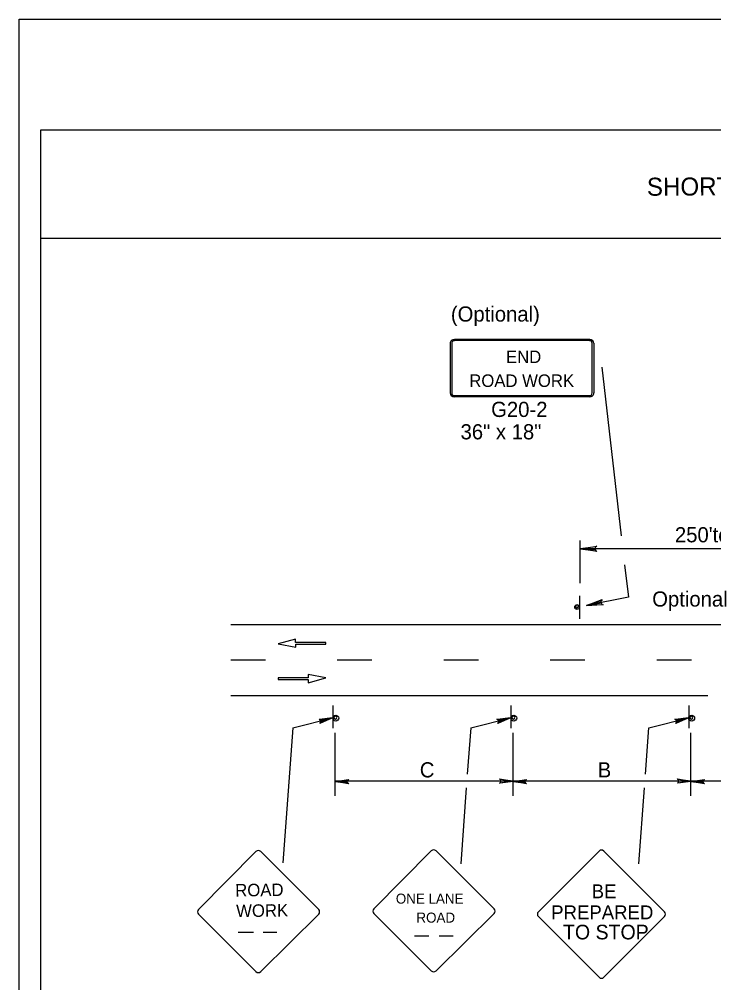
# Model space of a CAD drawing. Extents: x -14145 to -13521, y 30244 to 30661.
# Drawn here: x -13858.17 to -13848.55, y 30490.96 to 30504.31 of the extents above; entities that cross this region are included whole.
import ezdxf

# ---------------------------------------------------------------- set-up
doc = ezdxf.new("R2010")
doc.units = 0
for name, color, linetype in [('1', 7, 'Continuous'), ('10', 7, 'Continuous'), ('2', 7, 'Continuous'), ('3', 7, 'Continuous'), ('4', 7, 'Continuous'), ('61', 7, 'Continuous')]:
    doc.layers.add(name, color=color, linetype=linetype)

msp = doc.modelspace()

# ---------------------------------------------------------------- linework, layer by layer
at = {"layer": '1'}
for p, q in [((-13852.202, 30499.821), (-13852.202, 30499.133)), ((-13852.177, 30499.821), (-13852.177, 30499.133)), ((-13850.268, 30499.872), (-13852.141, 30499.872)), ((-13850.268, 30499.872), (-13852.141, 30499.872)), ((-13850.268, 30499.857), (-13852.141, 30499.857)), ((-13850.268, 30499.857), (-13852.141, 30499.857)), ((-13850.232, 30499.133), (-13850.232, 30499.821)), ((-13850.207, 30499.133), (-13850.207, 30499.821)), ((-13852.141, 30499.096), (-13850.268, 30499.096)), ((-13852.141, 30499.081), (-13850.268, 30499.081)), ((-13850.398, 30496.499), (-13850.398, 30497.09)), ((-13845.887, 30496.973), (-13850.398, 30496.973)), ((-13850.41, 30496.323), (-13850.41, 30496.005)), ((-13855.242, 30495.924), (-13829.67, 30495.924)), ((-13854.344, 30495.721), (-13854.585, 30495.655)), ((-13854.585, 30495.655), (-13854.341, 30495.609)), ((-13854.344, 30495.676), (-13854.344, 30495.721)), ((-13853.927, 30495.676), (-13854.344, 30495.676)), ((-13854.341, 30495.609), (-13854.341, 30495.654)), ((-13854.341, 30495.654), (-13853.927, 30495.654)), ((-13853.927, 30495.654), (-13853.927, 30495.676)), ((-13854.762, 30495.432), (-13855.242, 30495.432)), ((-13853.286, 30495.432), (-13853.766, 30495.432)), ((-13851.81, 30495.432), (-13852.29, 30495.432)), ((-13850.334, 30495.432), (-13850.814, 30495.432)), ((-13848.858, 30495.432), (-13849.338, 30495.432)), ((-13854.171, 30495.186), (-13854.585, 30495.186)), ((-13854.585, 30495.186), (-13854.585, 30495.164)), ((-13854.585, 30495.164), (-13854.169, 30495.164)), ((-13853.927, 30495.185), (-13854.171, 30495.231)), ((-13854.171, 30495.231), (-13854.171, 30495.186)), ((-13854.169, 30495.119), (-13853.927, 30495.185)), ((-13854.169, 30495.164), (-13854.169, 30495.119)), ((-13855.242, 30494.94), (-13848.631, 30494.94)), ((-13853.827, 30494.801), (-13853.827, 30494.489)), ((-13853.827, 30494.801), (-13853.827, 30494.489)), ((-13851.361, 30494.801), (-13851.361, 30494.489)), ((-13851.361, 30494.801), (-13851.361, 30494.489)), ((-13848.895, 30494.801), (-13848.895, 30494.489)), ((-13848.895, 30494.801), (-13848.895, 30494.489)), ((-13854.38, 30494.494), (-13853.833, 30494.634)), ((-13851.914, 30494.494), (-13851.367, 30494.634)), ((-13849.448, 30494.494), (-13848.901, 30494.634)), ((-13854.516, 30492.624), (-13854.379, 30494.494)), ((-13851.96, 30493.851), (-13851.913, 30494.494)), ((-13849.494, 30493.851), (-13849.447, 30494.494)), ((-13853.797, 30493.552), (-13853.797, 30494.426)), ((-13851.331, 30493.552), (-13851.331, 30494.426)), ((-13848.865, 30493.552), (-13848.865, 30494.426)), ((-13851.331, 30493.756), (-13853.797, 30493.756)), ((-13852.051, 30492.611), (-13851.974, 30493.665)), ((-13848.865, 30493.756), (-13851.331, 30493.756)), ((-13849.585, 30492.611), (-13849.508, 30493.665)), ((-13846.399, 30493.756), (-13848.865, 30493.756)), ((-13854.893, 30492.782), (-13855.688, 30491.979)), ((-13854.024, 30491.979), (-13854.827, 30492.782)), ((-13852.463, 30492.791), (-13853.258, 30491.988)), ((-13851.594, 30491.988), (-13852.397, 30492.791)), ((-13855.688, 30491.913), (-13854.893, 30491.118)), ((-13854.827, 30491.118), (-13854.024, 30491.913)), ((-13853.258, 30491.922), (-13852.463, 30491.127)), ((-13852.397, 30491.127), (-13851.594, 30491.922)), ((-13855.138, 30491.665), (-13854.928, 30491.665)), ((-13854.795, 30491.665), (-13854.602, 30491.665)), ((-13852.698, 30491.614), (-13852.498, 30491.614)), ((-13852.355, 30491.614), (-13852.162, 30491.614))]:
    msp.add_line(p, q, dxfattribs=at)
for points in [[(-13854.013, 30494.61), (-13854.001, 30494.598), (-13853.833, 30494.634), (-13854.013, 30494.61), (-13854.019, 30494.616), (-13853.833, 30494.634), (-13853.995, 30494.58), (-13854.001, 30494.568), (-13853.833, 30494.634), (-13854.007, 30494.556), (-13854.001, 30494.568)], [(-13851.547, 30494.61), (-13851.535, 30494.598), (-13851.367, 30494.634), (-13851.547, 30494.61), (-13851.553, 30494.616), (-13851.367, 30494.634), (-13851.529, 30494.58), (-13851.535, 30494.568), (-13851.367, 30494.634), (-13851.541, 30494.556), (-13851.535, 30494.568)], [(-13849.081, 30494.61), (-13849.069, 30494.598), (-13848.901, 30494.634), (-13849.081, 30494.61), (-13849.087, 30494.616), (-13848.901, 30494.634), (-13849.063, 30494.58), (-13849.069, 30494.568), (-13848.901, 30494.634), (-13849.075, 30494.556), (-13849.069, 30494.568)], [(-13853.617, 30493.726), (-13853.623, 30493.738), (-13853.797, 30493.75), (-13853.617, 30493.726), (-13853.611, 30493.72), (-13853.797, 30493.75), (-13853.623, 30493.756), (-13853.617, 30493.768), (-13853.797, 30493.75), (-13853.611, 30493.78), (-13853.617, 30493.768)], [(-13851.511, 30493.78), (-13851.505, 30493.762), (-13851.331, 30493.756), (-13851.511, 30493.78), (-13851.517, 30493.786), (-13851.331, 30493.756), (-13851.505, 30493.75), (-13851.511, 30493.732), (-13851.331, 30493.756), (-13851.517, 30493.726), (-13851.511, 30493.732)], [(-13851.151, 30493.726), (-13851.157, 30493.738), (-13851.331, 30493.75), (-13851.151, 30493.726), (-13851.145, 30493.72), (-13851.331, 30493.75), (-13851.157, 30493.756), (-13851.151, 30493.768), (-13851.331, 30493.75), (-13851.145, 30493.78), (-13851.151, 30493.768)], [(-13849.045, 30493.78), (-13849.039, 30493.762), (-13848.865, 30493.756), (-13849.045, 30493.78), (-13849.051, 30493.786), (-13848.865, 30493.756), (-13849.039, 30493.75), (-13849.045, 30493.732), (-13848.865, 30493.756), (-13849.051, 30493.726), (-13849.045, 30493.732)], [(-13848.685, 30493.726), (-13848.691, 30493.738), (-13848.865, 30493.75), (-13848.685, 30493.726), (-13848.679, 30493.72), (-13848.865, 30493.75), (-13848.691, 30493.756), (-13848.685, 30493.768), (-13848.865, 30493.75), (-13848.679, 30493.78), (-13848.685, 30493.768)], [(-13850.98, 30491.947), (-13850.139, 30492.788)], [(-13850.073, 30492.788), (-13849.231, 30491.947)], [(-13850.139, 30491.039), (-13850.98, 30491.881)], [(-13849.231, 30491.881), (-13850.073, 30491.039)]]:
    msp.add_lwpolyline(points, dxfattribs=at)
for centre, radius in [((-13850.443, 30496.166), 0.0325), ((-13853.787, 30494.628), 0.0408), ((-13851.321, 30494.628), 0.0408), ((-13848.855, 30494.628), 0.0408)]:
    msp.add_circle(centre, radius, dxfattribs=at)
for centre, radius, start, end in [((-13850.443, 30496.177), 0.0214, 355.7499, 350.479), ((-13853.792, 30494.636), 0.0214, 189.521, 184.2501), ((-13851.326, 30494.636), 0.0214, 189.521, 184.2501), ((-13848.86, 30494.636), 0.0214, 189.521, 184.2501), ((-13854.86, 30492.748), 0.0465, 45, 135), ((-13852.43, 30492.758), 0.0465, 45, 135), ((-13850.106, 30492.755), 0.0465, 45.0316, 135), ((-13855.655, 30491.946), 0.0465, 135, 225), ((-13854.057, 30491.945), 0.0465, 315, 45), ((-13853.225, 30491.955), 0.0465, 135, 225), ((-13851.627, 30491.955), 0.0465, 315, 45), ((-13850.947, 30491.914), 0.0465, 135, 224.9684), ((-13849.264, 30491.914), 0.0465, 315, 45.0316), ((-13854.86, 30491.15), 0.0465, 225, 315), ((-13852.43, 30491.16), 0.0465, 225, 315), ((-13850.106, 30491.072), 0.0465, 224.9684, 315)]:
    msp.add_arc(centre, radius, start, end, dxfattribs=at)
for centre, major_axis, ratio, start_param, end_param in [((-13852.143, 30499.819), (0.0609, 0), 0.839899, 1.570796, 3.141593), ((-13852.143, 30499.819), (0, -0.0365), 0.999938, 3.141593, 4.712389), ((-13850.27, 30499.819), (-0.0609, 0), 0.839899, 3.141593, 4.712389), ((-13850.27, 30499.819), (0, 0.0365), 0.999938, 4.712389, 6.283185), ((-13852.143, 30499.131), (0.0609, 0), 0.839899, 3.141593, 4.712389), ((-13852.143, 30499.131), (0, -0.0365), 0.999938, 4.712389, 6.283185), ((-13850.27, 30499.131), (0, 0.0365), 0.999938, 3.141593, 4.712389), ((-13850.27, 30499.131), (-0.0609, 0), 0.839899, 1.570796, 3.141593)]:
    msp.add_ellipse(centre, major_axis=major_axis, ratio=ratio, start_param=start_param, end_param=end_param, dxfattribs=at)
at = {"layer": '10'}
for p, q in [((-13857.874, 30502.777), (-13826.422, 30502.777)), ((-13857.874, 30480.207), (-13857.874, 30502.777)), ((-13857.874, 30501.277), (-13826.422, 30501.277))]:
    msp.add_line(p, q, dxfattribs=at)
at = {"layer": '3'}
for points in [[(-13850.101, 30499.489), (-13849.83, 30497.154)], [(-13850.18, 30496.946), (-13850.188, 30496.961), (-13850.398, 30496.973), (-13850.18, 30496.946), (-13850.169, 30496.936), (-13850.398, 30496.973), (-13850.188, 30496.983), (-13850.181, 30496.999), (-13850.398, 30496.973), (-13850.169, 30497.009), (-13850.181, 30496.999)], [(-13849.784, 30496.752), (-13849.732, 30496.305), (-13850.314, 30496.188)], [(-13850.095, 30496.204), (-13850.106, 30496.218), (-13850.314, 30496.188), (-13850.095, 30496.204), (-13850.083, 30496.197), (-13850.314, 30496.188), (-13850.111, 30496.239), (-13850.106, 30496.256), (-13850.314, 30496.188), (-13850.097, 30496.269), (-13850.106, 30496.256)]]:
    msp.add_lwpolyline(points, dxfattribs=at)
at = {"layer": '61'}
msp.add_lwpolyline([(-13858.174, 30504.307), (-13825.174, 30504.307), (-13825.174, 30478.807), (-13858.174, 30478.807)], close=True, dxfattribs=at)

# ---------------------------------------------------------------- texts
at = {"layer": '1'}
for s, height, p in [('END', 0.173, (-13851.428, 30499.546)), ('ROAD WORK', 0.173, (-13851.937, 30499.215)), ('BE', 0.1925, (-13850.241, 30492.134)), ('ONE LANE', 0.1386, (-13852.955, 30492.059)), ('ROAD', 0.1389, (-13852.67, 30491.796)), ('PREPARED', 0.1925, (-13850.802, 30491.842)), ('TO STOP', 0.2024, (-13850.638, 30491.564))]:
    msp.add_text(s, height=height, dxfattribs=at).set_placement(p)
for s, height, rotation, p in [('ROAD', 0.1735, 0.7566, (-13855.18, 30492.157)), ('WORK', 0.1733, 0.7588, (-13855.167, 30491.872))]:
    msp.add_text(s, height=height, rotation=rotation, dxfattribs=at).set_placement(p)
at = {"layer": '2'}
for s, p in [('(Optional)', (-13852.192, 30500.12)), ('G20-2', (-13851.634, 30498.799)), ('36" x 18"', (-13852.058, 30498.489)), ("250'to 500'", (-13849.087, 30497.063)), ('Optional', (-13849.402, 30496.173)), ('C', (-13852.623, 30493.807)), ('B', (-13850.157, 30493.807))]:
    msp.add_text(s, height=0.21, dxfattribs=at).set_placement(p)
at = {"layer": '4'}
msp.add_text('SHORT-TERM STATIONARY OPERATION - TWO-LANE, TWO-WAY ROADWAY', height=0.25, rotation=0.31, dxfattribs=at).set_placement((-13849.475, 30501.862))

doc.saveas('drawing.dxf')
